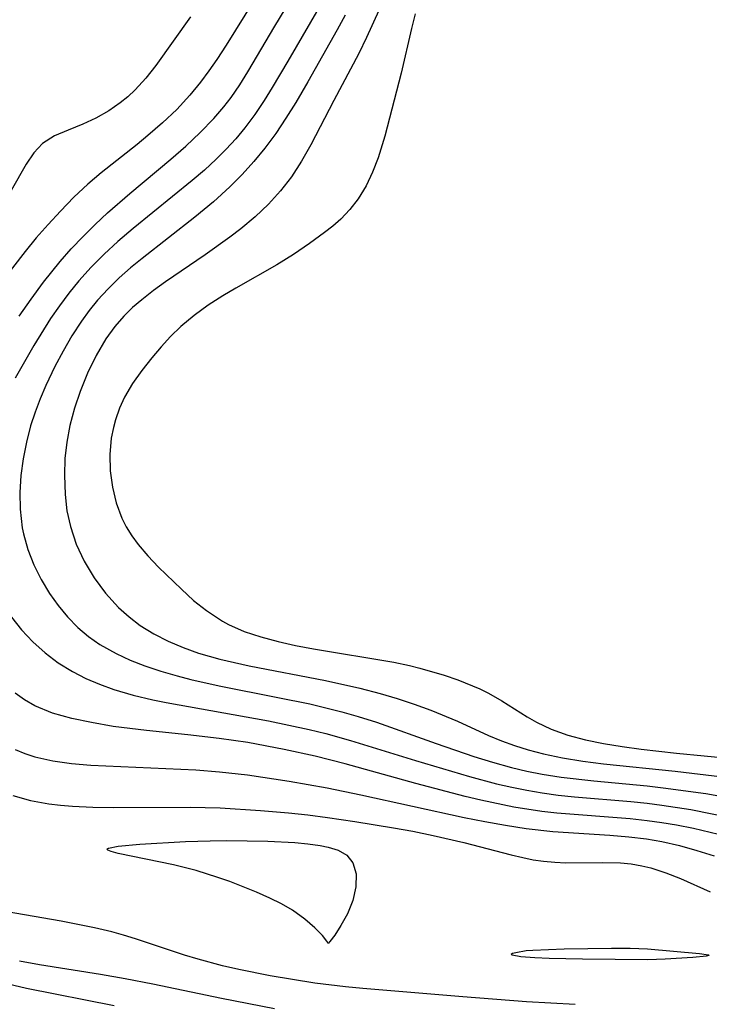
# Model space of a CAD drawing. Header units: metres. Extents: x 1073367 to 1082519, y 1569854 to 1574957.
# Tile 936 of 1056: x 1079300 to 1079364, y 1573139 to 1573231. Entities that reach past the tile are written whole.
import ezdxf

# ---------------------------------------------------------------- set-up
doc = ezdxf.new("R2010")
doc.units = ezdxf.units.M
doc.layers.add('CGG_CurvaNivelLidar_v1', color=253, linetype='Continuous', lineweight=30)

msp = doc.modelspace()

# ---------------------------------------------------------------- linework, layer by layer
at = {"layer": 'CGG_CurvaNivelLidar_v1'}
for p, q in [((1079328.5216, 1573233.9528, 71.5), (1079324.7352, 1573227.3826, 71.5)), ((1079321.5679, 1573233.165, 70.5), (1079318.9258, 1573228.8889, 70.5)), ((1079323.5005, 1573230.6813, 71), (1079325.0164, 1573233.1925, 71)), ((1079333.256, 1573232.1554, 72.5), (1079332.1193, 1573229.6122, 72.5)), ((1079315.5989, 1573231.5512, 70), (1079312.3352, 1573226.989, 70)), ((1079330.1038, 1573231.7188, 72), (1079329.3634, 1573230.3283, 72)), ((1079336.6747, 1573231.8252, 73), (1079336.3168, 1573230.4671, 73)), ((1079320.9762, 1573226.3835, 71), (1079323.5005, 1573230.6813, 71)), ((1079329.3634, 1573230.3283, 72), (1079326.6099, 1573225.4703, 72)), ((1079336.3168, 1573230.4671, 73), (1079335.3578, 1573226.2631, 73)), ((1079332.1193, 1573229.6122, 72.5), (1079331.3774, 1573228.1158, 72.5)), ((1079318.9258, 1573228.8889, 70.5), (1079318.0653, 1573227.5516, 70.5)), ((1079318.0653, 1573227.5516, 70.5), (1079317.3218, 1573226.478, 70.5)), ((1079324.7352, 1573227.3826, 71.5), (1079323.2656, 1573224.9145, 71.5)), ((1079331.3774, 1573228.1158, 72.5), (1079329.0326, 1573223.7024, 72.5)), ((1079312.3352, 1573226.989, 70), (1079311.3946, 1573225.7977, 70)), ((1079317.3218, 1573226.478, 70.5), (1079316.5439, 1573225.4338, 70.5)), ((1079320.2067, 1573225.1748, 71), (1079320.9762, 1573226.3835, 71)), ((1079311.3946, 1573225.7977, 70), (1079310.3946, 1573224.7007, 70)), ((1079316.5439, 1573225.4338, 70.5), (1079315.5392, 1573224.204, 70.5)), ((1079326.6099, 1573225.4703, 72), (1079325.4641, 1573223.5242, 72)), ((1079335.3578, 1573226.2631, 73), (1079333.8306, 1573220.3647, 73)), ((1079310.3946, 1573224.7007, 70), (1079309.7151, 1573224.0665, 70)), ((1079319.3927, 1573224.0008, 71), (1079320.2067, 1573225.1748, 71)), ((1079323.2656, 1573224.9145, 71.5), (1079322.5031, 1573223.7053, 71.5)), ((1079309.7151, 1573224.0665, 70), (1079309.0047, 1573223.4851, 70)), ((1079315.5392, 1573224.204, 70.5), (1079314.2992, 1573222.879, 70.5)), ((1079318.7042, 1573223.0998, 71), (1079319.3927, 1573224.0008, 71)), ((1079322.5031, 1573223.7053, 71.5), (1079321.6185, 1573222.399, 71.5)), ((1079329.0326, 1573223.7024, 72.5), (1079326.8871, 1573219.5515, 72.5)), ((1079307.9318, 1573222.7384, 70), (1079306.7086, 1573222.0464, 70)), ((1079309.0047, 1573223.4851, 70), (1079307.9318, 1573222.7384, 70)), ((1079314.2992, 1573222.879, 70.5), (1079312.9776, 1573221.6261, 70.5)), ((1079317.7802, 1573222.0168, 71), (1079318.7042, 1573223.0998, 71)), ((1079325.4641, 1573223.5242, 72), (1079324.5521, 1573222.0514, 72)), ((1079306.7086, 1573222.0464, 70), (1079305.4775, 1573221.4772, 70)), ((1079316.5021, 1573220.6931, 71), (1079317.7802, 1573222.0168, 71)), ((1079321.6185, 1573222.399, 71.5), (1079320.6757, 1573221.1387, 71.5)), ((1079324.5521, 1573222.0514, 72), (1079323.595, 1573220.6135, 72)), ((1079304.102, 1573220.9333, 70), (1079302.8252, 1573220.3836, 70)), ((1079305.4775, 1573221.4772, 70), (1079304.102, 1573220.9333, 70)), ((1079312.9776, 1573221.6261, 70.5), (1079311.5988, 1573220.4268, 70.5)), ((1079320.6757, 1573221.1387, 71.5), (1079319.8312, 1573220.1265, 71.5)), ((1079302.8252, 1573220.3836, 70), (1079301.7131, 1573219.6798, 70)), ((1079311.5988, 1573220.4268, 70.5), (1079310.575, 1573219.5825, 70.5)), ((1079315.1498, 1573219.43, 71), (1079316.5021, 1573220.6931, 71)), ((1079319.8312, 1573220.1265, 71.5), (1079318.9398, 1573219.1523, 71.5)), ((1079323.595, 1573220.6135, 72), (1079322.5736, 1573219.225, 72)), ((1079333.8306, 1573220.3647, 73), (1079333.2086, 1573218.3339, 73)), ((1079301.7131, 1573219.6798, 70), (1079300.879, 1573218.8005, 70)), ((1079310.575, 1573219.5825, 70.5), (1079307.2097, 1573216.9171, 70.5)), ((1079313.7473, 1573218.2075, 71), (1079315.1498, 1573219.43, 71)), ((1079318.9398, 1573219.1523, 71.5), (1079318.0068, 1573218.2133, 71.5)), ((1079322.5736, 1573219.225, 72), (1079321.5379, 1573217.9736, 72)), ((1079326.8871, 1573219.5515, 72.5), (1079326.0159, 1573218.013, 72.5)), ((1079300.879, 1573218.8005, 70), (1079300.1618, 1573217.7326, 70)), ((1079309.8903, 1573214.9964, 71), (1079313.7473, 1573218.2075, 71)), ((1079318.0068, 1573218.2133, 71.5), (1079316.901, 1573217.1844, 71.5)), ((1079333.2086, 1573218.3339, 73), (1079332.6868, 1573216.9811, 73)), ((1079300.1618, 1573217.7326, 70), (1079298.7665, 1573215.2735, 70)), ((1079316.901, 1573217.1844, 71.5), (1079315.7584, 1573216.1882, 71.5)), ((1079321.5379, 1573217.9736, 72), (1079320.4377, 1573216.7734, 72)), ((1079326.0159, 1573218.013, 72.5), (1079325.0552, 1573216.5403, 72.5)), ((1079307.2097, 1573216.9171, 70.5), (1079305.9549, 1573215.8651, 70.5)), ((1079315.7584, 1573216.1882, 71.5), (1079310.2175, 1573211.6945, 71.5)), ((1079320.4377, 1573216.7734, 72), (1079319.2828, 1573215.6192, 72)), ((1079325.0552, 1573216.5403, 72.5), (1079324.0332, 1573215.2299, 72.5)), ((1079332.6868, 1573216.9811, 73), (1079332.0666, 1573215.6934, 73)), ((1079305.9549, 1573215.8651, 70.5), (1079304.641, 1573214.6303, 70.5)), ((1079319.2828, 1573215.6192, 72), (1079317.7363, 1573214.2056, 72)), ((1079332.0666, 1573215.6934, 73), (1079331.3338, 1573214.4893, 73)), ((1079304.641, 1573214.6303, 70.5), (1079303.3775, 1573213.3303, 70.5)), ((1079307.803, 1573213.1778, 71), (1079309.8903, 1573214.9964, 71)), ((1079324.0332, 1573215.2299, 72.5), (1079322.9096, 1573213.9958, 72.5)), ((1079331.3338, 1573214.4893, 73), (1079330.5588, 1573213.4849, 73)), ((1079317.7363, 1573214.2056, 72), (1079316.0035, 1573212.7545, 72)), ((1079322.9096, 1573213.9958, 72.5), (1079321.6553, 1573212.7927, 72.5)), ((1079330.5588, 1573213.4849, 73), (1079329.6843, 1573212.5734, 73)), ((1079303.3775, 1573213.3303, 70.5), (1079302.2316, 1573212.0871, 70.5)), ((1079306.6373, 1573212.0839, 71), (1079307.803, 1573213.1778, 71)), ((1079316.0035, 1573212.7545, 72), (1079311.0556, 1573208.8843, 72)), ((1079321.6553, 1573212.7927, 72.5), (1079320.3202, 1573211.6645, 72.5)), ((1079329.6843, 1573212.5734, 73), (1079328.9445, 1573211.9309, 73)), ((1079302.2316, 1573212.0871, 70.5), (1079301.115, 1573210.8085, 70.5)), ((1079305.5022, 1573210.9559, 71), (1079306.6373, 1573212.0839, 71)), ((1079310.2175, 1573211.6945, 71.5), (1079308.7836, 1573210.4827, 71.5)), ((1079320.3202, 1573211.6645, 72.5), (1079319.2931, 1573210.881, 72.5)), ((1079328.9445, 1573211.9309, 73), (1079328.1625, 1573211.3198, 73)), ((1079301.115, 1573210.8085, 70.5), (1079300.0738, 1573209.543, 70.5)), ((1079304.4022, 1573209.7922, 71), (1079305.5022, 1573210.9559, 71)), ((1079319.2931, 1573210.881, 72.5), (1079316.9694, 1573209.2402, 72.5)), ((1079328.1625, 1573211.3198, 73), (1079326.7477, 1573210.2853, 73)), ((1079303.3444, 1573208.589, 71), (1079304.4022, 1573209.7922, 71)), ((1079308.7836, 1573210.4827, 71.5), (1079307.4975, 1573209.3039, 71.5)), ((1079326.7477, 1573210.2853, 73), (1079325.2602, 1573209.2743, 73)), ((1079300.0738, 1573209.543, 70.5), (1079297.346, 1573206.0627, 70.5)), ((1079307.4975, 1573209.3039, 71.5), (1079306.2665, 1573208.0695, 71.5)), ((1079311.0556, 1573208.8843, 72), (1079309.9651, 1573207.9964, 72)), ((1079316.9694, 1573209.2402, 72.5), (1079313.2461, 1573206.6949, 72.5)), ((1079325.2602, 1573209.2743, 73), (1079323.7081, 1573208.3048, 73)), ((1079301.8093, 1573206.6647, 71), (1079303.3444, 1573208.589, 71)), ((1079306.2665, 1573208.0695, 71.5), (1079305.0984, 1573206.7767, 71.5)), ((1079309.9651, 1573207.9964, 72), (1079308.9108, 1573207.0741, 72)), ((1079323.7081, 1573208.3048, 73), (1079319.8394, 1573206.1003, 73)), ((1079308.9108, 1573207.0741, 72), (1079307.854, 1573206.0483, 72)), ((1079300.6435, 1573205.0846, 71), (1079301.8093, 1573206.6647, 71)), ((1079305.0984, 1573206.7767, 71.5), (1079304.1667, 1573205.6367, 71.5)), ((1079307.854, 1573206.0483, 72), (1079306.8618, 1573204.9638, 72)), ((1079313.2461, 1573206.6949, 72.5), (1079312.1063, 1573205.876, 72.5)), ((1079319.8394, 1573206.1003, 73), (1079318.6398, 1573205.3832, 73)), ((1079299.5149, 1573203.4733, 71), (1079300.6435, 1573205.0846, 71)), ((1079304.1667, 1573205.6367, 71.5), (1079303.2828, 1573204.4573, 71.5)), ((1079312.1063, 1573205.876, 72.5), (1079311.0081, 1573205.0225, 72.5)), ((1079318.6398, 1573205.3832, 73), (1079317.2644, 1573204.4947, 73)), ((1079303.2828, 1573204.4573, 71.5), (1079302.4437, 1573203.2434, 71.5)), ((1079306.8618, 1573204.9638, 72), (1079306.0787, 1573204.0006, 72)), ((1079310.14, 1573204.2732, 72.5), (1079309.3253, 1573203.4773, 72.5)), ((1079311.0081, 1573205.0225, 72.5), (1079310.14, 1573204.2732, 72.5)), ((1079317.2644, 1573204.4947, 73), (1079315.9298, 1573203.5393, 73)), ((1079302.4437, 1573203.2434, 71.5), (1079300.8797, 1573200.7346, 71.5)), ((1079306.0787, 1573204.0006, 72), (1079305.3459, 1573202.9977, 72)), ((1079309.3253, 1573203.4773, 72.5), (1079308.4865, 1573202.5152, 72.5)), ((1079315.9298, 1573203.5393, 73), (1079314.6793, 1573202.5056, 73)), ((1079305.3459, 1573202.9977, 72), (1079304.4534, 1573201.624, 72)), ((1079308.4865, 1573202.5152, 72.5), (1079307.6485, 1573201.3548, 72.5)), ((1079314.6793, 1573202.5056, 73), (1079313.7207, 1573201.5728, 73)), ((1079304.4534, 1573201.624, 72), (1079303.6295, 1573200.2027, 72)), ((1079313.7207, 1573201.5728, 73), (1079312.8227, 1573200.588, 73)), ((1079300.8797, 1573200.7346, 71.5), (1079299.1343, 1573197.6469, 71.5)), ((1079307.6485, 1573201.3548, 72.5), (1079306.7242, 1573199.7855, 72.5)), ((1079312.8227, 1573200.588, 73), (1079311.9671, 1573199.5715, 73)), ((1079303.6295, 1573200.2027, 72), (1079302.8611, 1573198.7464, 72)), ((1079306.7242, 1573199.7855, 72.5), (1079305.9258, 1573198.1323, 72.5)), ((1079311.9671, 1573199.5715, 73), (1079311.0252, 1573198.3807, 73)), ((1079302.8611, 1573198.7464, 72), (1079302.0091, 1573196.9697, 72)), ((1079305.9258, 1573198.1323, 72.5), (1079305.2336, 1573196.42, 72.5)), ((1079311.0252, 1573198.3807, 73), (1079310.156, 1573197.1555, 73)), ((1079302.0091, 1573196.9697, 72), (1079301.4773, 1573195.73, 72)), ((1079310.156, 1573197.1555, 73), (1079309.4025, 1573195.8767, 73)), ((1079305.2336, 1573196.42, 72.5), (1079304.6939, 1573194.829, 72.5)), ((1079309.4025, 1573195.8767, 73), (1079308.9252, 1573194.838, 73)), ((1079301.4773, 1573195.73, 72), (1079300.9989, 1573194.4734, 72)), ((1079300.9989, 1573194.4734, 72), (1079300.5854, 1573193.1993, 72)), ((1079304.6939, 1573194.829, 72.5), (1079304.2625, 1573193.207, 72.5)), ((1079308.9252, 1573194.838, 73), (1079308.5461, 1573193.7634, 73)), ((1079300.5854, 1573193.1993, 72), (1079300.1885, 1573191.6572, 72)), ((1079304.2625, 1573193.207, 72.5), (1079303.9811, 1573191.6659, 72.5)), ((1079308.5461, 1573193.7634, 73), (1079308.3521, 1573193.043, 73)), ((1079308.3521, 1573193.043, 73), (1079308.1577, 1573192.0173, 73)), ((1079300.1885, 1573191.6572, 72), (1079299.8844, 1573190.0876, 72)), ((1079303.9811, 1573191.6659, 72.5), (1079303.8125, 1573190.1091, 72.5)), ((1079308.1577, 1573192.0173, 73), (1079308.0282, 1573190.4931, 73)), ((1079308.0282, 1573190.4931, 73), (1079308.0661, 1573188.961, 73)), ((1079299.8844, 1573190.0876, 72), (1079299.676, 1573188.5123, 72)), ((1079303.8125, 1573190.1091, 72.5), (1079303.751, 1573188.5479, 72.5)), ((1079299.676, 1573188.5123, 72), (1079299.5724, 1573186.9405, 72)), ((1079303.751, 1573188.5479, 72.5), (1079303.8144, 1573186.7511, 72.5)), ((1079308.0661, 1573188.961, 73), (1079308.2613, 1573187.4425, 73)), ((1079299.5724, 1573186.9405, 72), (1079299.5905, 1573185.3819, 72)), ((1079303.8144, 1573186.7511, 72.5), (1079303.9955, 1573185.2265, 72.5)), ((1079308.2613, 1573187.4425, 73), (1079308.6155, 1573185.96, 73)), ((1079308.6155, 1573185.96, 73), (1079309.1417, 1573184.5384, 73)), ((1079299.5905, 1573185.3819, 72), (1079299.7935, 1573183.6272, 72)), ((1079303.9955, 1573185.2265, 72.5), (1079304.3136, 1573183.7356, 72.5)), ((1079309.1417, 1573184.5384, 73), (1079309.5599, 1573183.708, 73)), ((1079299.7935, 1573183.6272, 72), (1079299.9089, 1573183.0645, 72)), ((1079299.9089, 1573183.0645, 72), (1079300.329, 1573181.5899, 72)), ((1079304.3136, 1573183.7356, 72.5), (1079304.8677, 1573182.0841, 72.5)), ((1079309.5599, 1573183.708, 73), (1079310.0851, 1573182.8635, 73)), ((1079304.8677, 1573182.0841, 72.5), (1079305.6021, 1573180.5023, 72.5)), ((1079310.0851, 1573182.8635, 73), (1079310.6792, 1573182.0554, 73)), ((1079310.6792, 1573182.0554, 73), (1079311.597, 1573180.9775, 73)), ((1079300.329, 1573181.5899, 72), (1079300.8903, 1573180.1571, 72)), ((1079300.8903, 1573180.1571, 72), (1079301.5732, 1573178.7724, 72)), ((1079305.6021, 1573180.5023, 72.5), (1079306.5346, 1573178.9371, 72.5)), ((1079311.597, 1573180.9775, 73), (1079312.586, 1573179.9391, 73)), ((1079312.586, 1573179.9391, 73), (1079314.7319, 1573177.8485, 73)), ((1079301.5732, 1573178.7724, 72), (1079302.3666, 1573177.445, 72)), ((1079306.5346, 1573178.9371, 72.5), (1079307.6182, 1573177.4728, 72.5)), ((1079302.3666, 1573177.445, 72), (1079303.1638, 1573176.3199, 72)), ((1079307.6182, 1573177.4728, 72.5), (1079308.847, 1573176.132, 72.5)), ((1079314.7319, 1573177.8485, 73), (1079315.8795, 1573176.8121, 73)), ((1079315.8795, 1573176.8121, 73), (1079317.0784, 1573175.8477, 73)), ((1079303.1638, 1573176.3199, 72), (1079304.0434, 1573175.2609, 72)), ((1079308.847, 1573176.132, 72.5), (1079309.822, 1573175.2581, 72.5)), ((1079317.0784, 1573175.8477, 73), (1079318.5955, 1573174.8527, 73)), ((1079298.8069, 1573175.2229, 71.5), (1079299.7209, 1573174.0478, 71.5)), ((1079304.0434, 1573175.2609, 72), (1079305.0077, 1573174.2808, 72)), ((1079309.822, 1573175.2581, 72.5), (1079310.8766, 1573174.4578, 72.5)), ((1079318.5955, 1573174.8527, 73), (1079319.1464, 1573174.5583, 73)), ((1079299.7209, 1573174.0478, 71.5), (1079300.7792, 1573172.922, 71.5)), ((1079305.0077, 1573174.2808, 72), (1079306.0034, 1573173.4372, 72)), ((1079310.8766, 1573174.4578, 72.5), (1079312.1465, 1573173.6687, 72.5)), ((1079319.1464, 1573174.5583, 73), (1079320.6311, 1573173.9073, 73)), ((1079320.6311, 1573173.9073, 73), (1079322.191, 1573173.3804, 73)), ((1079300.7792, 1573172.922, 71.5), (1079301.9366, 1573171.8912, 71.5)), ((1079306.0034, 1573173.4372, 72), (1079307.0741, 1573172.6832, 72)), ((1079312.1465, 1573173.6687, 72.5), (1079313.4927, 1573172.9836, 72.5)), ((1079313.4927, 1573172.9836, 72.5), (1079314.8992, 1573172.3886, 72.5)), ((1079322.191, 1573173.3804, 73), (1079323.8055, 1573172.9457, 73)), ((1079323.8055, 1573172.9457, 73), (1079325.4579, 1573172.5772, 73)), ((1079301.9366, 1573171.8912, 71.5), (1079303.1811, 1573170.9589, 71.5)), ((1079307.0741, 1573172.6832, 72), (1079308.6151, 1573171.8158, 72)), ((1079314.8992, 1573172.3886, 72.5), (1079316.3535, 1573171.8745, 72.5)), ((1079316.3535, 1573171.8745, 72.5), (1079318.3352, 1573171.3046, 72.5)), ((1079325.4579, 1573172.5772, 73), (1079327.1352, 1573172.2538, 73)), ((1079327.1352, 1573172.2538, 73), (1079334.6607, 1573171.0037, 73)), ((1079303.1811, 1573170.9589, 71.5), (1079304.5068, 1573170.1346, 71.5)), ((1079308.6151, 1573171.8158, 72), (1079309.9404, 1573171.2116, 72)), ((1079309.9404, 1573171.2116, 72), (1079311.3133, 1573170.6775, 72)), ((1079318.3352, 1573171.3046, 72.5), (1079319.7145, 1573170.9711, 72.5)), ((1079319.7145, 1573170.9711, 72.5), (1079321.1085, 1573170.6697, 72.5)), ((1079334.6607, 1573171.0037, 73), (1079336.1458, 1573170.6982, 73)), ((1079304.5068, 1573170.1346, 71.5), (1079305.7578, 1573169.4966, 71.5)), ((1079311.3133, 1573170.6775, 72), (1079312.8036, 1573170.1724, 72)), ((1079312.8036, 1573170.1724, 72), (1079314.3254, 1573169.7234, 72)), ((1079321.1085, 1573170.6697, 72.5), (1079328.2619, 1573169.2885, 72.5)), ((1079336.1458, 1573170.6982, 73), (1079337.1214, 1573170.4628, 73)), ((1079337.1214, 1573170.4628, 73), (1079339.3946, 1573169.7984, 73)), ((1079305.7578, 1573169.4966, 71.5), (1079307.0598, 1573168.9423, 71.5)), ((1079314.3254, 1573169.7234, 72), (1079315.63, 1573169.386, 72)), ((1079315.63, 1573169.386, 72), (1079318.276, 1573168.7947, 72)), ((1079328.2619, 1573169.2885, 72.5), (1079331.4729, 1573168.5702, 72.5)), ((1079339.3946, 1573169.7984, 73), (1079340.6726, 1573169.3522, 73)), ((1079340.6726, 1573169.3522, 73), (1079342.753, 1573168.4995, 73)), ((1079307.0598, 1573168.9423, 71.5), (1079308.4024, 1573168.4607, 71.5)), ((1079308.4024, 1573168.4607, 71.5), (1079310.2137, 1573167.9241, 71.5)), ((1079318.276, 1573168.7947, 72), (1079323.7981, 1573167.7138, 72)), ((1079331.4729, 1573168.5702, 72.5), (1079333.3756, 1573168.0758, 72.5)), ((1079342.753, 1573168.4995, 73), (1079343.5675, 1573168.1021, 73)), ((1079300.0255, 1573167.4688, 71), (1079299.1361, 1573168.0994, 71)), ((1079300.9742, 1573166.9307, 71), (1079300.0255, 1573167.4688, 71)), ((1079310.2137, 1573167.9241, 71.5), (1079312.065, 1573167.4785, 71.5)), ((1079312.065, 1573167.4785, 71.5), (1079313.3182, 1573167.2228, 71.5)), ((1079313.3182, 1573167.2228, 71.5), (1079322.9056, 1573165.511, 71.5)), ((1079323.7981, 1573167.7138, 72), (1079326.7798, 1573167.0948, 72)), ((1079333.3756, 1573168.0758, 72.5), (1079334.9858, 1573167.6018, 72.5)), ((1079334.9858, 1573167.6018, 72.5), (1079336.5724, 1573167.0806, 72.5)), ((1079343.5675, 1573168.1021, 73), (1079344.8016, 1573167.3966, 73)), ((1079344.8016, 1573167.3966, 73), (1079347.2002, 1573165.8845, 73)), ((1079302.6524, 1573166.2419, 71), (1079300.9742, 1573166.9307, 71)), ((1079326.7798, 1573167.0948, 72), (1079329.7996, 1573166.362, 72)), ((1079329.7996, 1573166.362, 72), (1079331.3255, 1573165.9292, 72)), ((1079336.5724, 1573167.0806, 72.5), (1079338.1328, 1573166.513, 72.5)), ((1079338.1328, 1573166.513, 72.5), (1079340.6512, 1573165.4691, 72.5)), ((1079304.4389, 1573165.7355, 71), (1079302.6524, 1573166.2419, 71)), ((1079306.2994, 1573165.3407, 71), (1079304.4389, 1573165.7355, 71)), ((1079322.9056, 1573165.511, 71.5), (1079326.7147, 1573164.7037, 71.5)), ((1079331.3255, 1573165.9292, 72), (1079333.055, 1573165.3783, 72)), ((1079333.055, 1573165.3783, 72), (1079338.6513, 1573163.3813, 72)), ((1079340.6512, 1573165.4691, 72.5), (1079343.5502, 1573164.1415, 72.5)), ((1079347.2002, 1573165.8845, 73), (1079348.0633, 1573165.3884, 73)), ((1079348.0633, 1573165.3884, 73), (1079349.4463, 1573164.7212, 73)), ((1079308.3411, 1573164.9876, 71), (1079306.2994, 1573165.3407, 71)), ((1079311.4465, 1573164.589, 71), (1079308.3411, 1573164.9876, 71)), ((1079315.3259, 1573164.2031, 71), (1079311.4465, 1573164.589, 71)), ((1079326.7147, 1573164.7037, 71.5), (1079328.2865, 1573164.3211, 71.5)), ((1079349.4463, 1573164.7212, 73), (1079351.0171, 1573164.157, 73)), ((1079318.2937, 1573163.8641, 71), (1079315.3259, 1573164.2031, 71)), ((1079320.9782, 1573163.4651, 71), (1079318.2937, 1573163.8641, 71)), ((1079328.2865, 1573164.3211, 71.5), (1079330.6212, 1573163.6762, 71.5)), ((1079330.6212, 1573163.6762, 71.5), (1079336.6995, 1573161.792, 71.5)), ((1079343.5502, 1573164.1415, 72.5), (1079344.7694, 1573163.64, 72.5)), ((1079344.7694, 1573163.64, 72.5), (1079346.0112, 1573163.1869, 72.5)), ((1079351.0171, 1573164.157, 73), (1079352.6617, 1573163.7177, 73)), ((1079352.6617, 1573163.7177, 73), (1079354.3619, 1573163.3711, 73)), ((1079299.127, 1573162.8153, 70.5), (1079300.0392, 1573162.4343, 70.5)), ((1079324.3711, 1573162.8305, 71), (1079320.9782, 1573163.4651, 71)), ((1079327.2777, 1573162.1843, 71), (1079324.3711, 1573162.8305, 71)), ((1079338.6513, 1573163.3813, 72), (1079342.172, 1573162.175, 72)), ((1079346.0112, 1573163.1869, 72.5), (1079347.2744, 1573162.7866, 72.5)), ((1079347.2744, 1573162.7866, 72.5), (1079348.7252, 1573162.4046, 72.5)), ((1079354.3619, 1573163.3711, 73), (1079356.1035, 1573163.0912, 73)), ((1079356.1035, 1573163.0912, 73), (1079357.8751, 1573162.8572, 73)), ((1079357.8751, 1573162.8572, 73), (1079361.2166, 1573162.4889, 73)), ((1079300.0392, 1573162.4343, 70.5), (1079300.9915, 1573162.1293, 70.5)), ((1079300.9915, 1573162.1293, 70.5), (1079302.6743, 1573161.7503, 70.5)), ((1079302.6743, 1573161.7503, 70.5), (1079304.4265, 1573161.5006, 70.5)), ((1079330.1005, 1573161.4756, 71), (1079327.2777, 1573162.1843, 71)), ((1079336.6995, 1573161.792, 71.5), (1079341.775, 1573160.2928, 71.5)), ((1079342.172, 1573162.175, 72), (1079343.9443, 1573161.6267, 72)), ((1079348.7252, 1573162.4046, 72.5), (1079350.5117, 1573162.0384, 72.5)), ((1079350.5117, 1573162.0384, 72.5), (1079352.4193, 1573161.7347, 72.5)), ((1079352.4193, 1573161.7347, 72.5), (1079354.3469, 1573161.4871, 72.5)), ((1079361.2166, 1573162.4889, 73), (1079367.1003, 1573161.8959, 73)), ((1079304.4265, 1573161.5006, 70.5), (1079306.2279, 1573161.3409, 70.5)), ((1079306.2279, 1573161.3409, 70.5), (1079316.1052, 1573160.9031, 70.5)), ((1079316.1052, 1573160.9031, 70.5), (1079318.3212, 1573160.7403, 70.5)), ((1079336.7262, 1573159.6354, 71), (1079330.1005, 1573161.4756, 71)), ((1079343.9443, 1573161.6267, 72), (1079345.7289, 1573161.1353, 72)), ((1079345.7289, 1573161.1353, 72), (1079347.1612, 1573160.7967, 72)), ((1079347.1612, 1573160.7967, 72), (1079348.6039, 1573160.5111, 72)), ((1079354.3469, 1573161.4871, 72.5), (1079361.0686, 1573160.777, 72.5)), ((1079361.0686, 1573160.777, 72.5), (1079365.5271, 1573160.2479, 72.5)), ((1079318.3212, 1573160.7403, 70.5), (1079320.9317, 1573160.4529, 70.5)), ((1079320.9317, 1573160.4529, 70.5), (1079324.8582, 1573159.8536, 70.5)), ((1079324.8582, 1573159.8536, 70.5), (1079328.4063, 1573159.2168, 70.5)), ((1079341.775, 1573160.2928, 71.5), (1079344.3203, 1573159.6148, 71.5)), ((1079348.6039, 1573160.5111, 72), (1079350.365, 1573160.2377, 72)), ((1079350.365, 1573160.2377, 72), (1079353.4389, 1573159.8843, 72)), ((1079353.4389, 1573159.8843, 72), (1079358.4593, 1573159.4058, 72)), ((1079328.4063, 1573159.2168, 70.5), (1079331.5801, 1573158.563, 70.5)), ((1079341.3784, 1573158.42, 71), (1079336.7262, 1573159.6354, 71)), ((1079344.3203, 1573159.6148, 71.5), (1079345.737, 1573159.2835, 71.5)), ((1079345.737, 1573159.2835, 71.5), (1079347.1605, 1573158.992, 71.5)), ((1079347.1605, 1573158.992, 71.5), (1079348.5912, 1573158.7465, 71.5)), ((1079358.4593, 1573159.4058, 72), (1079359.9359, 1573159.2388, 72)), ((1079359.9359, 1573159.2388, 72), (1079363.951, 1573158.6845, 72)), ((1079298.9251, 1573158.5112, 70), (1079300.5729, 1573158.0218, 70)), ((1079300.5729, 1573158.0218, 70), (1079302.2969, 1573157.7104, 70)), ((1079331.5801, 1573158.563, 70.5), (1079341.2636, 1573156.4539, 70.5)), ((1079342.8366, 1573158.0696, 71), (1079341.3784, 1573158.42, 71)), ((1079345.9422, 1573157.4186, 71), (1079342.8366, 1573158.0696, 71)), ((1079348.5912, 1573158.7465, 71.5), (1079350.1097, 1573158.5412, 71.5)), ((1079350.1097, 1573158.5412, 71.5), (1079351.6347, 1573158.3786, 71.5)), ((1079351.6347, 1573158.3786, 71.5), (1079356.9018, 1573157.9332, 71.5)), ((1079363.951, 1573158.6845, 72), (1079368.4517, 1573157.8921, 72)), ((1079302.2969, 1573157.7104, 70), (1079303.3983, 1573157.5845, 70)), ((1079303.3983, 1573157.5845, 70), (1079304.517, 1573157.4978, 70)), ((1079304.517, 1573157.4978, 70), (1079306.4268, 1573157.416, 70)), ((1079306.4268, 1573157.416, 70), (1079308.3633, 1573157.3872, 70)), ((1079308.3633, 1573157.3872, 70), (1079315.5442, 1573157.3994, 70)), ((1079315.5442, 1573157.3994, 70), (1079318.3901, 1573157.3339, 70)), ((1079318.3901, 1573157.3339, 70), (1079322.1698, 1573157.1084, 70)), ((1079322.1698, 1573157.1084, 70), (1079324.7731, 1573156.8876, 70)), ((1079348.5778, 1573156.9957, 71), (1079345.9422, 1573157.4186, 71)), ((1079356.9018, 1573157.9332, 71.5), (1079358.4504, 1573157.7759, 71.5)), ((1079358.4504, 1573157.7759, 71.5), (1079359.8156, 1573157.6076, 71.5)), ((1079359.8156, 1573157.6076, 71.5), (1079362.5349, 1573157.1867, 71.5)), ((1079362.5349, 1573157.1867, 71.5), (1079366.7804, 1573156.3372, 71.5)), ((1079324.7731, 1573156.8876, 70), (1079326.6139, 1573156.6903, 70)), ((1079326.6139, 1573156.6903, 70), (1079328.4477, 1573156.4567, 70)), ((1079328.4477, 1573156.4567, 70), (1079331.0203, 1573156.0756, 70)), ((1079341.2636, 1573156.4539, 70.5), (1079343.1998, 1573156.0671, 70.5)), ((1079349.9809, 1573156.8338, 71), (1079348.5778, 1573156.9957, 71)), ((1079356.8628, 1573156.3105, 71), (1079349.9809, 1573156.8338, 71)), ((1079358.4365, 1573156.1444, 71), (1079356.8628, 1573156.3105, 71)), ((1079359.8217, 1573155.9556, 71), (1079358.4365, 1573156.1444, 71)), ((1079331.0203, 1573156.0756, 70), (1079334.6572, 1573155.4865, 70)), ((1079334.6572, 1573155.4865, 70), (1079336.4583, 1573155.1586, 70)), ((1079343.1998, 1573156.0671, 70.5), (1079345.1396, 1573155.7212, 70.5)), ((1079345.1396, 1573155.7212, 70.5), (1079347.0825, 1573155.4252, 70.5)), ((1079347.0825, 1573155.4252, 70.5), (1079349.6112, 1573155.1397, 70.5)), ((1079361.2009, 1573155.7257, 71), (1079359.8217, 1573155.9556, 71)), ((1079362.782, 1573155.4113, 71), (1079361.2009, 1573155.7257, 71)), ((1079365.92, 1573154.6582, 71), (1079362.782, 1573155.4113, 71)), ((1079336.4583, 1573155.1586, 70), (1079338.3796, 1573154.7658, 70)), ((1079338.3796, 1573154.7658, 70), (1079341.2434, 1573154.107, 70)), ((1079349.6112, 1573155.1397, 70.5), (1079354.9552, 1573154.7844, 70.5)), ((1079354.9552, 1573154.7844, 70.5), (1079356.7251, 1573154.6328, 70.5)), ((1079356.7251, 1573154.6328, 70.5), (1079358.3705, 1573154.4283, 70.5)), ((1079358.3705, 1573154.4283, 70.5), (1079359.8117, 1573154.181, 70.5)), ((1079307.7497, 1573153.4758, 69.5), (1079307.8989, 1573153.5757, 69.5)), ((1079307.8457, 1573153.3693, 69.5), (1079307.7497, 1573153.4758, 69.5)), ((1079308.1441, 1573153.2522, 69.5), (1079307.8457, 1573153.3693, 69.5)), ((1079307.8989, 1573153.5757, 69.5), (1079308.7964, 1573153.7481, 69.5)), ((1079308.7964, 1573153.7481, 69.5), (1079310.8258, 1573153.9431, 69.5)), ((1079310.8258, 1573153.9431, 69.5), (1079315.1255, 1573154.1942, 69.5)), ((1079315.1255, 1573154.1942, 69.5), (1079317.4277, 1573154.2654, 69.5)), ((1079317.4277, 1573154.2654, 69.5), (1079318.9649, 1573154.2768, 69.5)), ((1079318.9649, 1573154.2768, 69.5), (1079322.8523, 1573154.2145, 69.5)), ((1079322.8523, 1573154.2145, 69.5), (1079325.3787, 1573154.0859, 69.5)), ((1079325.3787, 1573154.0859, 69.5), (1079326.5962, 1573153.9733, 69.5)), ((1079326.5962, 1573153.9733, 69.5), (1079327.7622, 1573153.808, 69.5)), ((1079327.7622, 1573153.808, 69.5), (1079328.5251, 1573153.6517, 69.5)), ((1079328.5251, 1573153.6517, 69.5), (1079329.4636, 1573153.3755, 69.5)), ((1079329.4636, 1573153.3755, 69.5), (1079330.2615, 1573152.9075, 69.5)), ((1079341.2434, 1573154.107, 70), (1079345.6743, 1573152.9546, 70)), ((1079359.8117, 1573154.181, 70.5), (1079361.4723, 1573153.8111, 70.5)), ((1079361.4723, 1573153.8111, 70.5), (1079363.1113, 1573153.3615, 70.5)), ((1079363.1113, 1573153.3615, 70.5), (1079364.7266, 1573152.8388, 70.5)), ((1079308.8041, 1573153.0742, 69.5), (1079308.1441, 1573153.2522, 69.5)), ((1079313.9825, 1573151.9995, 69.5), (1079308.8041, 1573153.0742, 69.5)), ((1079330.2615, 1573152.9075, 69.5), (1079330.8348, 1573152.194, 69.5)), ((1079345.6743, 1573152.9546, 70), (1079346.7897, 1573152.6771, 70)), ((1079346.7897, 1573152.6771, 70), (1079347.7505, 1573152.484, 70)), ((1079347.7505, 1573152.484, 70), (1079348.7182, 1573152.3406, 70)), ((1079316.1246, 1573151.46, 69.5), (1079313.9825, 1573151.9995, 69.5)), ((1079330.8348, 1573152.194, 69.5), (1079331.1323, 1573151.157, 69.5)), ((1079348.7182, 1573152.3406, 70), (1079349.7721, 1573152.2448, 70)), ((1079349.7721, 1573152.2448, 70), (1079350.8285, 1573152.2015, 70)), ((1079350.8285, 1573152.2015, 70), (1079354.2547, 1573152.2282, 70)), ((1079354.2547, 1573152.2282, 70), (1079355.9554, 1573152.1801, 70)), ((1079355.9554, 1573152.1801, 70), (1079356.9579, 1573152.0826, 70)), ((1079356.9579, 1573152.0826, 70), (1079357.9514, 1573151.9191, 70)), ((1079357.9514, 1573151.9191, 70), (1079358.8021, 1573151.7172, 70)), ((1079358.8021, 1573151.7172, 70), (1079360.1942, 1573151.2641, 70)), ((1079318.1526, 1573150.8195, 69.5), (1079316.1246, 1573151.46, 69.5)), ((1079319.2739, 1573150.4318, 69.5), (1079318.1526, 1573150.8195, 69.5)), ((1079331.1323, 1573151.157, 69.5), (1079331.1129, 1573149.942, 69.5)), ((1079360.1942, 1573151.2641, 70), (1079361.5703, 1573150.7073, 70)), ((1079361.5703, 1573150.7073, 70), (1079364.3477, 1573149.4791, 70)), ((1079321.7695, 1573149.4514, 69.5), (1079319.2739, 1573150.4318, 69.5)), ((1079331.1129, 1573149.942, 69.5), (1079330.8218, 1573148.6644, 69.5)), ((1079323.0407, 1573148.8825, 69.5), (1079321.7695, 1573149.4514, 69.5)), ((1079324.144, 1573148.3319, 69.5), (1079323.0407, 1573148.8825, 69.5)), ((1079303.4686, 1573146.7122, 70), (1079296.8295, 1573147.8747, 70)), ((1079325.1684, 1573147.7349, 69.5), (1079324.144, 1573148.3319, 69.5)), ((1079330.8218, 1573148.6644, 69.5), (1079330.3152, 1573147.4145, 69.5)), ((1079326.3248, 1573146.9036, 69.5), (1079325.1684, 1573147.7349, 69.5)), ((1079327.2671, 1573146.0825, 69.5), (1079326.3248, 1573146.9036, 69.5)), ((1079330.3152, 1573147.4145, 69.5), (1079329.7092, 1573146.2993, 69.5)), ((1079306.5677, 1573146.0968, 70), (1079303.4686, 1573146.7122, 70)), ((1079308.1938, 1573145.7025, 70), (1079306.5677, 1573146.0968, 70)), ((1079327.9662, 1573145.3683, 69.5), (1079327.2671, 1573146.0825, 69.5)), ((1079329.7092, 1573146.2993, 69.5), (1079329.125, 1573145.4046, 69.5)), ((1079309.3164, 1573145.3894, 70), (1079308.1938, 1573145.7025, 70)), ((1079310.4279, 1573145.0467, 70), (1079309.3164, 1573145.3894, 70)), ((1079315.0259, 1573143.5158, 70), (1079310.4279, 1573145.0467, 70)), ((1079328.3902, 1573144.8554, 69.5), (1079327.9662, 1573145.3683, 69.5)), ((1079329.125, 1573145.4046, 69.5), (1079328.682, 1573144.818, 69.5)), ((1079328.5, 1573144.6334, 69.5), (1079328.3902, 1573144.8554, 69.5)), ((1079328.682, 1573144.818, 69.5), (1079328.5, 1573144.6334, 69.5)), ((1079347.7048, 1573144.0083, 69.5), (1079350.6464, 1573144.1344, 69.5)), ((1079350.6464, 1573144.1344, 69.5), (1079355.095, 1573144.1876, 69.5)), ((1079355.095, 1573144.1876, 69.5), (1079356.868, 1573144.1686, 69.5)), ((1079356.868, 1573144.1686, 69.5), (1079358.4806, 1573144.1057, 69.5)), ((1079316.302, 1573143.1397, 70), (1079315.0259, 1573143.5158, 70)), ((1079345.6773, 1573143.6146, 69.5), (1079345.8062, 1573143.7007, 69.5)), ((1079345.7839, 1573143.5286, 69.5), (1079345.6773, 1573143.6146, 69.5)), ((1079346.5949, 1573143.3838, 69.5), (1079345.7839, 1573143.5286, 69.5)), ((1079345.8062, 1573143.7007, 69.5), (1079346.1134, 1573143.7893, 69.5)), ((1079346.1134, 1573143.7893, 69.5), (1079347.093, 1573143.9496, 69.5)), ((1079347.8981, 1573143.2722, 69.5), (1079346.5949, 1573143.3838, 69.5)), ((1079347.093, 1573143.9496, 69.5), (1079347.7048, 1573144.0083, 69.5)), ((1079349.2386, 1573143.2065, 69.5), (1079347.8981, 1573143.2722, 69.5)), ((1079352.3858, 1573143.1424, 69.5), (1079349.2386, 1573143.2065, 69.5)), ((1079358.4806, 1573144.1057, 69.5), (1079363.361, 1573143.6862, 69.5)), ((1079362.7365, 1573143.3178, 69.5), (1079360.1398, 1573143.1583, 69.5)), ((1079364.0132, 1573143.4465, 69.5), (1079362.7365, 1573143.3178, 69.5)), ((1079363.361, 1573143.6862, 69.5), (1079364.2111, 1573143.5728, 69.5)), ((1079364.2778, 1573143.5112, 69.5), (1079364.0132, 1573143.4465, 69.5)), ((1079364.2111, 1573143.5728, 69.5), (1079364.2778, 1573143.5112, 69.5)), ((1079301.4311, 1573142.6107, 70.5), (1079299.5478, 1573142.9631, 70.5)), ((1079307.1354, 1573141.7265, 70.5), (1079301.4311, 1573142.6107, 70.5)), ((1079318.5994, 1573142.5343, 70), (1079316.302, 1573143.1397, 70)), ((1079320.123, 1573142.1822, 70), (1079318.5994, 1573142.5343, 70)), ((1079358.5, 1573143.0923, 69.5), (1079352.3858, 1573143.1424, 69.5)), ((1079360.1398, 1573143.1583, 69.5), (1079358.5, 1573143.0923, 69.5)), ((1079309.4516, 1573141.3165, 70.5), (1079307.1354, 1573141.7265, 70.5)), ((1079323.0623, 1573141.5953, 70), (1079320.123, 1573142.1822, 70)), ((1079327.2666, 1573140.9152, 70), (1079323.0623, 1573141.5953, 70)), ((1079298.4751, 1573140.8282, 71), (1079300.1931, 1573140.4456, 71)), ((1079300.1931, 1573140.4456, 71), (1079308.424, 1573138.8149, 71)), ((1079312.0645, 1573140.8009, 70.5), (1079309.4516, 1573141.3165, 70.5)), ((1079318.5019, 1573139.4581, 70.5), (1079312.0645, 1573140.8009, 70.5)), ((1079330.1404, 1573140.5527, 70), (1079327.2666, 1573140.9152, 70)), ((1079331.7742, 1573140.3858, 70), (1079330.1404, 1573140.5527, 70)), ((1079341.1552, 1573139.6058, 70), (1079331.7742, 1573140.3858, 70)), ((1079347.1375, 1573139.1633, 70), (1079341.1552, 1573139.6058, 70)), ((1079323.4839, 1573138.4968, 70.5), (1079318.5019, 1573139.4581, 70.5)), ((1079351.6835, 1573138.8857, 70), (1079347.1375, 1573139.1633, 70))]:
    msp.add_line(p, q, dxfattribs=at)

doc.saveas('drawing.dxf')
